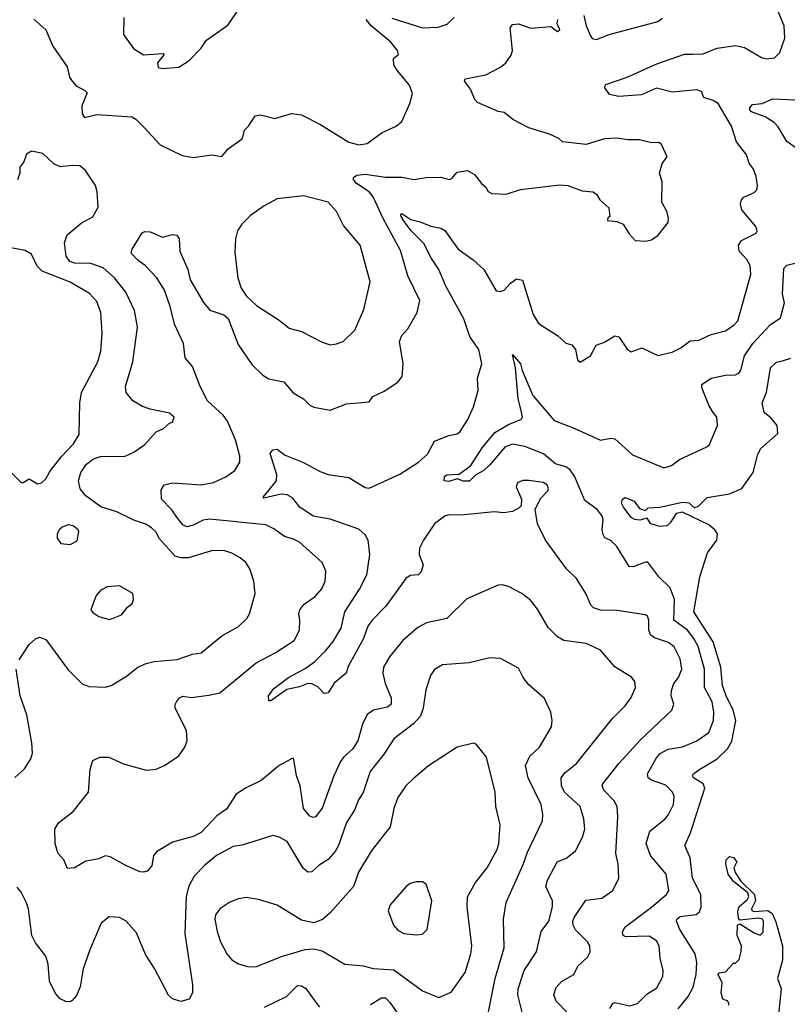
# Model space of a CAD drawing. Extents: x 1995161 to 2088924, y 769148 to 906007.
# Tile 320 of 335: x 2039108 to 2042858, y 887969 to 892775. Entities that reach past the tile are written whole.
import ezdxf

# ---------------------------------------------------------------- set-up
doc = ezdxf.new("R2010")
doc.units = 0

msp = doc.modelspace()

# ---------------------------------------------------------------- linework, layer by layer
at = {"layer": '0CON20XD'}
for points in [[(2039805, 892536), (2039885, 892543.3), (2039935.8, 892575), (2039992.5, 892635), (2040020, 892675), (2040125, 892748.8), (2040217.1, 892885)], [(2041845, 887864.3), (2041728.6, 887985), (2041717.5, 888015), (2041728.7, 888051.3), (2041755, 888080.8), (2041814.4, 888115.6), (2041833.7, 888156.3), (2041881.3, 888198.7), (2041894.4, 888225), (2041892.2, 888255), (2041881.5, 888275), (2041823.7, 888333.7), (2041811.3, 888355), (2041809.2, 888375), (2041816.7, 888393.3), (2041872.7, 888477.3), (2041952.3, 888487.7), (2042005, 888524.3), (2042034.3, 888585), (2042031.9, 888655), (2042020.5, 888705), (2042029.1, 888885), (2042026.4, 888935), (2042012.4, 888962.4), (2041961.1, 889015), (2041953.5, 889035), (2041956.9, 889045), (2042034.6, 889145.4), (2042140.4, 889259.6), (2042294, 889405), (2042302.9, 889435), (2042290, 889475), (2042291.5, 889501.5), (2042302.5, 889535), (2042326.4, 889565), (2042341.8, 889605), (2042334.6, 889655), (2042305, 889713.3), (2042277.1, 889735), (2042208.4, 889758.4), (2042190.2, 889770.2), (2042180.5, 889795), (2042181.8, 889845), (2042175, 889863.8), (2042165, 889870.6), (2042025, 889891.1), (2041945, 889892.5), (2041910.8, 889905), (2041897.3, 889917.3), (2041874.2, 889975), (2041827.6, 890047.6), (2041779.4, 890095), (2041676.9, 890235), (2041638, 890315), (2041626.7, 890385), (2041652.7, 890437.3), (2041688, 890475), (2041690.8, 890485), (2041683.8, 890505), (2041665, 890515.8), (2041594.2, 890525.8), (2041565, 890526), (2041540, 890515), (2041532.5, 890495), (2041560, 890435), (2041557, 890403), (2041548.3, 890391.7), (2041515, 890373.8), (2041472.7, 890367.3), (2041425, 890373.3), (2041265, 890357.1), (2041205, 890358), (2041185, 890351.2), (2041135, 890313.8), (2041081.1, 890235), (2041061.5, 890195), (2041060, 890165), (2041078.6, 890115), (2041069.7, 890080.3), (2041055, 890066), (2041015, 890061.9), (2040995, 890048.1), (2040897.2, 889912.8), (2040829.6, 889845), (2040808.8, 889815), (2040786.7, 889755), (2040712.1, 889617.9), (2040702, 889585), (2040643.6, 889536.4), (2040615, 889488.8), (2040595, 889485.8), (2040565, 889518.1), (2040535, 889534.3), (2040515, 889535.7), (2040475, 889518.1), (2040413.5, 889506.5), (2040335, 889450), (2040325, 889450), (2040322.9, 889475), (2040349.1, 889510.9), (2040421.2, 889565), (2040501.7, 889608.3), (2040548.7, 889641.3), (2040604.2, 889695.7), (2040639.8, 889740.2), (2040677.9, 889805), (2040696, 889885), (2040768.4, 889995), (2040804.5, 890065), (2040817.6, 890165), (2040810.3, 890235), (2040795, 890260.5), (2040765, 890288.5), (2040625, 890336.9), (2040542.3, 890352.2), (2040475.8, 890395), (2040441.1, 890441.1), (2040415, 890455.4), (2040385, 890458.9), (2040300, 890440), (2040297.5, 890445), (2040362.9, 890525), (2040363.4, 890553.4), (2040354.5, 890585), (2040332.3, 890657.7), (2040343.8, 890676.2), (2040365, 890678), (2040405, 890650), (2040495, 890613.1), (2040575, 890569.2), (2040615, 890555.6), (2040715, 890540.9), (2040795, 890491.9), (2040815, 890487.8), (2040965, 890556.7), (2041055.7, 890615), (2041100, 890655), (2041135, 890717.5), (2041205, 890745.8), (2041245, 890754.4), (2041259.2, 890765), (2041296.9, 890823.1), (2041324.7, 890885.3), (2041347.9, 890965), (2041344.4, 891025), (2041365.6, 891095), (2041351.5, 891165), (2041308.1, 891225), (2041298.1, 891251.9), (2041277.9, 891315), (2041190, 891475), (2041155, 891555.7), (2041119.1, 891609.1), (2041082.1, 891682.1), (2041020.9, 891745), (2040983.6, 891795), (2040971.9, 891815), (2040970, 891825), (2040975, 891828.8), (2041018.9, 891798.9), (2041065, 891788.5), (2041116.6, 891766.6), (2041165, 891757.1), (2041185.3, 891745.3), (2041250, 891655), (2041323.1, 891603.1), (2041375.6, 891555), (2041435, 891450.8), (2041455, 891447.5), (2041475, 891454.3), (2041505, 891489.2), (2041535, 891510), (2041564.3, 891504.3), (2041616.4, 891336.4), (2041640, 891295), (2041660.6, 891280.6), (2041734.3, 891234.3), (2041775, 891196.7), (2041805, 891187.5), (2041823.3, 891165), (2041833.3, 891115), (2041845, 891103.3), (2041895.7, 891134.3), (2041924.4, 891185.6), (2041965, 891201.2), (2042015, 891231.2), (2042035, 891226.7), (2042075, 891167.5), (2042095, 891153.3), (2042146.4, 891173.6), (2042225, 891136.7), (2042295, 891151.9), (2042336.7, 891173.3), (2042382.6, 891207.4), (2042425, 891210.8), (2042485, 891238.1), (2042555, 891255.5), (2042598.1, 891285), (2042615.5, 891305), (2042679.4, 891530.6), (2042675.6, 891575), (2042659.4, 891605), (2042622.9, 891645), (2042618.6, 891675), (2042633.6, 891696.4), (2042705, 891733.3), (2042710, 891745), (2042703.3, 891765), (2042635, 891847.5), (2042628.8, 891875), (2042633.8, 891895), (2042645, 891908), (2042695, 891932), (2042708, 891945), (2042712, 891965), (2042705, 892010), (2042692, 892045), (2042670.8, 892075), (2042657.5, 892115), (2042608.7, 892178.7), (2042584.4, 892255), (2042520.4, 892365), (2042495, 892380.7), (2042450, 892395), (2042437.8, 892425), (2042415, 892432.8), (2042295, 892421.6), (2042219.1, 892440.9), (2042145, 892408.1), (2042035, 892399.4), (2041989.1, 892409.1), (2041964.2, 892445), (2041971.4, 892458.6), (2042075.4, 892494.6), (2042220.1, 892559.9), (2042355, 892607.1), (2042395, 892606.7), (2042445, 892608.9), (2042515, 892635.5), (2042605, 892648.9), (2042648.7, 892638.7), (2042730.7, 892590.7), (2042755, 892583.3), (2042795, 892588.6), (2042820.8, 892615), (2042846, 892685), (2042842, 892745), (2042804.4, 892835)], [(2041863.1, 892795), (2041874.4, 892745), (2041896.8, 892696.8), (2041905, 892683.8), (2041925, 892678.8), (2041987.3, 892702.7), (2042225, 892765.8), (2042247.4, 892782.6)], [(2039177.3, 892777.3), (2039235.7, 892725.7), (2039270, 892645), (2039340, 892545), (2039352, 892495), (2039364.2, 892474.2), (2039385, 892450), (2039425, 892431.2), (2039437.5, 892417.5), (2039410.8, 892355), (2039413.3, 892315), (2039425, 892297.5), (2039485, 892312), (2039655, 892300), (2039675, 892288.8), (2039715, 892250), (2039793.6, 892163.6), (2039901.7, 892111.7), (2039955, 892102.5), (2040045.8, 892115.8), (2040095, 892107.5), (2040125.8, 892144.2), (2040195.8, 892194.2), (2040206.2, 892235), (2040225.6, 892254.4), (2040257.5, 892305), (2040285, 892311.2), (2040355, 892291.9), (2040435, 892317.1), (2040485, 892310), (2040574.6, 892264.6), (2040715, 892176.7), (2040765, 892164.4), (2040805, 892170), (2040878.8, 892225), (2040946.2, 892255), (2040975, 892277.5), (2041014.3, 892365), (2041027.3, 892415), (2041012.7, 892455), (2040953.8, 892525), (2040935.7, 892555), (2040933.8, 892585), (2040958.8, 892605), (2040952.9, 892625), (2040921.1, 892665), (2040824.4, 892745), (2040800, 892775)], [(2040692.1, 889177.9), (2040675.4, 889155), (2040643.3, 889085), (2040585, 888926.7), (2040553.3, 888885), (2040541.7, 888881.7), (2040525, 888888), (2040494.4, 888925), (2040477.3, 889035), (2040460, 889085), (2040447.5, 889165), (2040445, 889170), (2040435, 889167.5), (2040375, 889134.2), (2040287.8, 889062.2), (2040213.5, 889026.5), (2040165, 888995.5), (2040118.7, 888921.3), (2040071.5, 888888.5), (2039995, 888808.7), (2039955, 888788.8), (2039855, 888760), (2039777, 888713), (2039762, 888695), (2039753.8, 888645), (2039730.7, 888619.3), (2039715, 888613.8), (2039695, 888616.2), (2039626.4, 888646.4), (2039549.5, 888689.5), (2039525, 888693.3), (2039495, 888680), (2039431.2, 888668.8), (2039375, 888636.2), (2039341.7, 888631.7), (2039324, 888675), (2039296.7, 888705), (2039288.8, 888725), (2039281.2, 888755), (2039280, 888825), (2039297.5, 888855), (2039369.7, 888910.3), (2039443.8, 889005), (2039452.7, 889117.3), (2039465, 889160), (2039500, 889175), (2039544.2, 889175.8), (2039615, 889143.3), (2039725, 889112.7), (2039775, 889117.5), (2039815, 889135.5), (2039885, 889182.9), (2039914.5, 889225), (2039925.5, 889255), (2039923.1, 889305), (2039867.5, 889415), (2039867.3, 889432.7), (2039874.2, 889445), (2039889.2, 889465), (2039905, 889473.3), (2039945, 889466.4), (2040031.8, 889478.2), (2040085, 889490), (2040263.6, 889636.4), (2040355.7, 889685), (2040448.1, 889745), (2040474.4, 889795), (2040476.9, 889845), (2040471.4, 889875), (2040476.9, 889895), (2040497.7, 889922.3), (2040550.9, 889959.1), (2040583.1, 889996.9), (2040600, 890035), (2040603.2, 890083.2), (2040586, 890125), (2040475, 890224.3), (2040445, 890240), (2040402, 890252), (2040349.7, 890289.7), (2040309.7, 890309.7), (2040035, 890337.5), (2040005, 890332.6), (2039955, 890307.3), (2039925, 890299.6), (2039905, 890308.9), (2039875, 890346.4), (2039851.9, 890381.9), (2039800.8, 890435), (2039799.3, 890480.7), (2039813.5, 890505), (2039855.4, 890514.6), (2039995, 890505.3), (2040055, 890516.9), (2040115, 890543.1), (2040159.4, 890575), (2040183.3, 890615), (2040183.5, 890645), (2040161.8, 890725), (2040123.5, 890815), (2040101.8, 890845), (2040025.4, 890915.4), (2039989.2, 890985), (2039952.7, 891082.7), (2039915.7, 891125), (2039907.8, 891195), (2039865, 891288.8), (2039843.6, 891375), (2039815, 891454), (2039777.1, 891515), (2039721.2, 891575), (2039688.3, 891598.3), (2039652.5, 891635), (2039657.5, 891655), (2039706.1, 891733.9), (2039719.3, 891740.7), (2039745, 891740), (2039805, 891712.9), (2039855, 891725.7), (2039875, 891723.8), (2039887.5, 891705), (2039890.8, 891645), (2039929.1, 891555), (2039941.1, 891505), (2040005.4, 891395), (2040036.8, 891356.8), (2040105, 891333.9), (2040126.7, 891316.7), (2040175, 891189.2), (2040241.3, 891091.3), (2040295, 891040), (2040325, 891021.5), (2040397.6, 891007.6), (2040443.8, 890953.8), (2040495, 890924.3), (2040525, 890894.3), (2040545, 890884.4), (2040625, 890869.4), (2040705, 890900), (2040815, 890910), (2040833.3, 890935), (2040888.3, 890961.7), (2040955, 891005.8), (2040976, 891034), (2040980.4, 891095), (2040963.1, 891205), (2040975, 891233.8), (2041003.6, 891266.4), (2041049.2, 891345), (2041062.9, 891405), (2041004.6, 891524.6), (2040967.6, 891647.6), (2040883.8, 891803.8), (2040835, 891910.5), (2040815, 891935.3), (2040752.9, 891975), (2040737.9, 891995), (2040737.8, 892005), (2040754.2, 892015.8), (2040795, 892020.6), (2040895, 892005.8), (2040975, 892006.2), (2041035, 891994.5), (2041094, 892004), (2041165, 892006.2), (2041205.9, 891994.1), (2041219.5, 892000.5), (2041245, 892030), (2041295, 892038.8), (2041329.7, 892019.7), (2041363.8, 891975), (2041385, 891957.5), (2041396.1, 891936.1), (2041415, 891926.2), (2041485, 891923.8), (2041555, 891945.8), (2041745, 891969.2), (2041785, 891965.7), (2041855, 891940), (2041907.5, 891935), (2041925, 891923.3), (2041942.5, 891895), (2041986.1, 891856.1), (2041990, 891815), (2041981.7, 891808.3), (2041980, 891795), (2042025, 891790), (2042055, 891777.5), (2042085, 891730), (2042115, 891696.7), (2042165, 891694), (2042195, 891701.2), (2042227.3, 891722.7), (2042276.2, 891785), (2042278, 891805), (2042270, 891835), (2042244, 891885), (2042246.7, 891985), (2042233.3, 892025), (2042246.4, 892073.6), (2042270, 892105), (2042242.5, 892165), (2042230, 892175), (2042195, 892173.3), (2042135, 892188), (2042079.2, 892189.2), (2042026.7, 892196.7), (2041965, 892194), (2041875, 892165.8), (2041759.2, 892179.2), (2041741.2, 892195), (2041696.5, 892216.5), (2041595, 892247.1), (2041517.3, 892287.3), (2041475, 892322), (2041445, 892327.5), (2041345, 892371.4), (2041332, 892385), (2041310.8, 892435), (2041280, 892475), (2041283.8, 892486.2), (2041384.3, 892505.7), (2041456.4, 892543.6), (2041482, 892565), (2041508.3, 892601.7), (2041516, 892625), (2041503.8, 892735), (2041515, 892751.2), (2041545, 892754.2), (2041605, 892733.1), (2041701.7, 892741.7), (2041735, 892716.7), (2041745.8, 892725), (2041733.9, 892753.9), (2041736.9, 892775)], [(2039616, 892785), (2039615, 892702.5), (2039664.3, 892634.3), (2039713.2, 892603.2), (2039809.5, 892609.5), (2039813.3, 892605), (2039781.4, 892565), (2039785, 892541.2), (2039805, 892536)], [(2040925, 892782.1), (2041075, 892734.5), (2041152.1, 892737.9), (2041196.9, 892753.1), (2041230.8, 892785)], [(2042918.9, 892135), (2042855, 892180.4), (2042812.6, 892252.6), (2042792.9, 892272.9), (2042750, 892300), (2042683.3, 892325), (2042673.8, 892335), (2042673.8, 892345), (2042688.3, 892361.7), (2042735, 892365.7), (2042785, 892389.1), (2042895, 892383.1)], [(2039105, 889651.2), (2039155, 889726.2), (2039185, 889753.8), (2039205, 889761.2), (2039235, 889750), (2039345, 889601.2), (2039412.8, 889532.8), (2039445, 889520), (2039525, 889518), (2039555, 889526), (2039629.7, 889570.3), (2039685.3, 889614.7), (2039725, 889632.1), (2039765, 889641.9), (2039877.2, 889652.8), (2039951.5, 889678.5), (2039993.8, 889685), (2040095, 889767.1), (2040176.4, 889813.6), (2040218.3, 889851.7), (2040230.6, 889875), (2040258.1, 889975), (2040251.1, 890035), (2040231.4, 890095), (2040211.9, 890125), (2040185, 890148.9), (2040145, 890171.5), (2040105, 890184.4), (2040045, 890183.1), (2039932, 890148), (2039895, 890148.8), (2039867.1, 890157.1), (2039791.2, 890241.2), (2039773.1, 890275), (2039752.5, 890295), (2039723.4, 890313.4), (2039665, 890332.8), (2039582.8, 890372.8), (2039505, 890397), (2039430.9, 890450.9), (2039403.8, 890485), (2039395.3, 890525), (2039406, 890565), (2039433.6, 890605), (2039468.8, 890631.2), (2039502.7, 890642.7), (2039623.3, 890645), (2039665.4, 890664.6), (2039719.1, 890700.9), (2039775, 890763.3), (2039810.7, 890779.3), (2039840, 890805), (2039855, 890810), (2039862.5, 890835), (2039840, 890855), (2039745, 890873.8), (2039707.3, 890887.3), (2039660, 890915), (2039627.5, 890955), (2039624.4, 890985), (2039660.4, 891105), (2039683.5, 891275), (2039669.6, 891355), (2039626.1, 891445), (2039571.1, 891515), (2039515, 891563.4), (2039455, 891584.2), (2039375, 891585.9), (2039353.6, 891595), (2039335, 891620), (2039326.4, 891685), (2039339.6, 891725), (2039408.5, 891781.5), (2039465, 891812.2), (2039490.9, 891859.1), (2039486.5, 891935), (2039478.1, 891965), (2039429.1, 892039.1), (2039401.7, 892061.7), (2039366.1, 892063.9), (2039305, 892056.2), (2039275, 892071.2), (2039221.2, 892121.2), (2039165, 892133.8), (2039140.8, 892119.2), (2039128.3, 892081.7), (2039108.8, 892055), (2039108, 892025), (2039097.3, 891992.7)], [(2040625, 891188), (2040655, 891192.5), (2040688.8, 891205), (2040745, 891260), (2040789.5, 891360.5), (2040820.4, 891495), (2040770.8, 891675), (2040690.2, 891770.2), (2040655, 891838.8), (2040614.3, 891884.3), (2040495, 891914.4), (2040365, 891900), (2040303, 891867), (2040235, 891818.9), (2040192.9, 891777.1), (2040171.9, 891745), (2040161.9, 891705), (2040158.8, 891638.8), (2040172.9, 891515), (2040189.2, 891465), (2040215.6, 891425), (2040265, 891380), (2040375, 891308.6), (2040425, 891269.2), (2040485, 891252.5), (2040585, 891200.8), (2040625, 891188)], [(2039195, 890510), (2039215, 890513.8), (2039235.6, 890534.4), (2039255, 890570), (2039313.1, 890645), (2039371.1, 890705), (2039399.3, 890750.7), (2039401.2, 890905), (2039410.4, 890955), (2039489.1, 891105), (2039505, 891157.5), (2039510.8, 891245), (2039504.5, 891345), (2039485, 891400), (2039448.8, 891438.8), (2039355, 891494.1), (2039217.8, 891547.8), (2039192.7, 891572.7), (2039165, 891630), (2039135, 891648.8), (2039065, 891662)], [(2041990.5, 887949.5), (2042005, 887973.8), (2042015, 887977.5), (2042087.6, 887962.4), (2042125, 887972.9), (2042171.7, 888018.3), (2042220.6, 888049.4), (2042250, 888105), (2042250.5, 888135), (2042236.5, 888195), (2042231.2, 888255), (2042218.5, 888278.5), (2042182.2, 888302.2), (2042068.3, 888298.3), (2042056, 888305), (2042051.9, 888321.9), (2042064.7, 888345.3), (2042195, 888443.8), (2042267.8, 888505), (2042279.6, 888525), (2042265.5, 888605), (2042190, 888695), (2042168.5, 888755), (2042186.2, 888813.8), (2042261.4, 888875), (2042277.8, 888895), (2042300.9, 888945), (2042305.5, 888985), (2042296.5, 889005), (2042265, 889039.6), (2042195, 889063.4), (2042178.2, 889075), (2042175.3, 889095), (2042218.1, 889171.9), (2042236.4, 889193.6), (2042275, 889214), (2042345, 889225.5), (2042416, 889255), (2042475, 889295.6), (2042497.1, 889355), (2042498.6, 889395), (2042490.6, 889445), (2042452.9, 889515), (2042453.8, 889605), (2042422.9, 889715), (2042401.2, 889755), (2042370, 889795), (2042304.1, 889845), (2042306.5, 889945), (2042285, 890001.9), (2042230, 890055), (2042176.8, 890126.8), (2042165, 890127.5), (2042105, 890104.3), (2042085, 890106), (2042025, 890203.1), (2041995, 890233.1), (2041966.7, 890246.7), (2041958.3, 890261.7), (2041953.1, 890285), (2041957.7, 890335), (2041951.2, 890355), (2041929.4, 890385), (2041868.1, 890428.1), (2041817.3, 890547.3), (2041797.1, 890577.1), (2041775, 890592.6), (2041725, 890606.5), (2041666.4, 890656.4), (2041575, 890691.9), (2041515, 890703.2), (2041479.1, 890690.9), (2041405, 890601.5), (2041375, 890574.4), (2041336.7, 890553.3), (2041305, 890522.9), (2041275, 890523.1), (2041245, 890534), (2041205, 890521.1), (2041182, 890525), (2041182.9, 890545), (2041195, 890553.1), (2041255, 890556), (2041311.4, 890598.6), (2041366.9, 890685), (2041429.1, 890760.9), (2041495, 890799.7), (2041560, 890825), (2041564.3, 890835.7), (2041556.9, 890866.9), (2041543.2, 890925), (2041530, 891075), (2041515, 891140), (2041554, 891095), (2041561.9, 891061.9), (2041615, 890940), (2041718.4, 890818.4), (2041820.4, 890780.4), (2041945, 890723.1), (2041995, 890732), (2042015, 890728.8), (2042100.7, 890650.7), (2042255, 890587.5), (2042291.4, 890598.6), (2042331.7, 890628.3), (2042465, 890690), (2042478.3, 890701.7), (2042517.1, 890795), (2042513.1, 890835), (2042492.4, 890862.4), (2042473.6, 890893.6), (2042442.2, 890975), (2042440, 890995), (2042485.4, 891024.6), (2042555, 891040), (2042605, 891042.1), (2042620.9, 891049.1), (2042630.5, 891065), (2042648.9, 891135), (2042689.1, 891195), (2042774.1, 891285.9), (2042825, 891320), (2042843.4, 891393.4), (2042833.4, 891435), (2042840, 891560), (2042855, 891576.8), (2042915, 891591.5)], [(2042394.6, 889084.6), (2042399.4, 889095), (2042425, 889114.5), (2042515, 889167.7), (2042565, 889215.6), (2042586.3, 889253.7), (2042606.8, 889355), (2042593.9, 889405), (2042558.3, 889475), (2042541, 889525), (2042532.6, 889615), (2042495, 889738.5), (2042400.8, 889885), (2042429.8, 890055), (2042467.3, 890172.7), (2042512.6, 890235), (2042515.8, 890265), (2042503.4, 890285), (2042475, 890310), (2042345, 890370.9), (2042315, 890364.4), (2042285, 890320), (2042268.8, 890305), (2042235, 890301.2), (2042191.2, 890315), (2042172.5, 890342.5), (2042137.3, 890332.7), (2042112, 890335), (2042094.4, 890345), (2042058, 890395), (2042048, 890415), (2042052, 890435), (2042065, 890442.5), (2042110, 890425), (2042135, 890390), (2042165, 890380), (2042178.3, 890391.7), (2042235, 890395.6), (2042345, 890419.7), (2042376.4, 890416.4), (2042405, 890392.9), (2042425, 890401.9), (2042466.8, 890443.2), (2042575, 890460.9), (2042635, 890487.3), (2042690.8, 890565), (2042712.9, 890655), (2042727.9, 890682.1), (2042811.4, 890755), (2042807.5, 890795), (2042779.4, 890829.4), (2042745, 890857.5), (2042734.6, 890905), (2042755.3, 890954.7), (2042776.2, 891075), (2042805, 891103.8), (2042838.7, 891111.3), (2042875, 891123.6)], [(2038974.5, 890654.5), (2039115, 890516.7), (2039125, 890516.2), (2039155, 890533.3), (2039195, 890510)], [(2039355, 890213.8), (2039388.3, 890231.7), (2039396.7, 890275), (2039393.3, 890285), (2039370, 890305), (2039345, 890310), (2039315, 890298.8), (2039303.2, 890286.8), (2039290.8, 890265), (2039290.8, 890245), (2039308.3, 890218.3), (2039355, 890213.8)], [(2039545, 889846.7), (2039565, 889853.3), (2039605, 889870), (2039635, 889907.5), (2039657.5, 889925), (2039663.3, 889945), (2039660, 889975), (2039595, 890011.2), (2039535, 890007.5), (2039505, 889990), (2039481.2, 889965), (2039456.2, 889895), (2039465, 889882), (2039495, 889862.5), (2039545, 889846.7)], [(2041564.6, 887925), (2041541.2, 888015), (2041542.8, 888045), (2041572, 888135), (2041631.8, 888225), (2041655.4, 888324.6), (2041692.2, 888375), (2041710, 888445), (2041710.6, 888475), (2041678.5, 888545), (2041685.5, 888575), (2041733.1, 888665), (2041781.2, 888685), (2041822.2, 888717.8), (2041857.1, 888785), (2041868.5, 888825), (2041863.6, 888875), (2041846.5, 888935), (2041769.2, 889005), (2041754.5, 889035.5), (2041752.5, 889075), (2041770.4, 889099.6), (2041827.8, 889145), (2042002.9, 889365), (2042065, 889425.8), (2042095, 889466), (2042115.8, 889515.8), (2042112, 889545), (2042096.6, 889566.6), (2042015, 889616), (2041945, 889697.1), (2041875, 889731.1), (2041765.5, 889745.5), (2041735, 889762.9), (2041689.2, 889809.2), (2041637.8, 889897.8), (2041602.6, 889942.6), (2041561.2, 889975), (2041495, 890008.6), (2041465, 890016.9), (2041445, 890014.3), (2041291.7, 889948.3), (2041195, 889852.5), (2041095, 889831.1), (2041052.1, 889807.9), (2040979.4, 889745), (2040914.4, 889665), (2040885.6, 889615), (2040881.1, 889585), (2040893.5, 889535), (2040922.9, 889465), (2040923.1, 889435), (2040905, 889418.9), (2040836.7, 889405), (2040805.5, 889384.5), (2040783.1, 889336.9), (2040760, 889255), (2040732.9, 889215), (2040692.1, 889177.9)], [(2041397.8, 887932.2), (2041430.9, 888095), (2041474.6, 888245), (2041471.1, 888385), (2041483.9, 888466.1), (2041567.8, 888652.2), (2041588.3, 888711.7), (2041661.5, 888865), (2041663.5, 888895), (2041655.4, 888945), (2041591.5, 889075), (2041579.1, 889135), (2041599.2, 889180.8), (2041647.1, 889225), (2041705, 889323.3), (2041708.6, 889355), (2041702.5, 889395), (2041671.7, 889461.7), (2041595, 889528), (2041567.5, 889565), (2041545, 889610), (2041457, 889657), (2041405, 889660), (2041303.6, 889636.4), (2041173.4, 889626.6), (2041135, 889604.2), (2041114.1, 889574.1), (2041092.7, 889505), (2041079.1, 889415), (2041066.5, 889375), (2041031.5, 889338.5), (2040935.6, 889265), (2040887.7, 889192.3), (2040819.2, 889105), (2040785, 889003.8), (2040762.6, 888967.4), (2040743.3, 888916.7), (2040703.6, 888856.4), (2040664.6, 888745), (2040648.2, 888715), (2040614.3, 888675.7), (2040571.2, 888648.8), (2040535, 888615.6), (2040515, 888614.4), (2040493.2, 888633.2), (2040415, 888764.2), (2040375, 888785.8), (2040345, 888794), (2040195, 888745.6), (2040150.7, 888739.3), (2040069.4, 888695), (2040011.8, 888648.2), (2039960.4, 888595), (2039934.8, 888545.2), (2039920.7, 888495), (2039914, 888315), (2039952.9, 888065), (2039951.9, 888025), (2039935.5, 887994.5), (2039895, 887983.5), (2039855, 887996.4), (2039835, 888013.6), (2039766, 888145), (2039722.8, 888212.8), (2039678.1, 888318.1), (2039628, 888375), (2039595, 888392.9), (2039545, 888396), (2039505.8, 888365), (2039450, 888235), (2039418.2, 888141.8), (2039403.8, 888055), (2039385, 888012.5), (2039365, 887988), (2039355, 887982), (2039332.7, 887982.7), (2039305, 887996.2), (2039282.4, 888022.4), (2039253, 888083), (2039246.6, 888165), (2039235.9, 888205), (2039185, 888269.6), (2039166.8, 888305), (2039150.3, 888435), (2039140.7, 888465), (2039115, 888517.1), (2039095, 888541.9)], [(2039085, 889076.9), (2039131.3, 889118.7), (2039163.2, 889166.8), (2039170, 889195), (2039167.8, 889245), (2039143, 889383), (2039110.6, 889475), (2039090, 889605)], [(2041155, 888002.9), (2041215, 888028), (2041283.5, 888125), (2041311.5, 888215), (2041317.1, 888255), (2041293.1, 888445), (2041295.4, 888494.6), (2041335, 888564.2), (2041391.5, 888635), (2041440.9, 888725), (2041449.2, 888755), (2041455.5, 888845), (2041433.3, 888935), (2041430, 889005), (2041388.9, 889175), (2041338.3, 889238.3), (2041325, 889243.3), (2041245, 889223.8), (2041105, 889134), (2041029.4, 889070.6), (2040993.8, 889036.2), (2040955, 888978), (2040935.3, 888924.7), (2040917.3, 888835), (2040825, 888717.1), (2040762.7, 888615), (2040738.1, 888545), (2040623.8, 888416.2), (2040586.7, 888383.3), (2040545, 888367.5), (2040505, 888374.4), (2040485, 888380.6), (2040365, 888453.1), (2040275, 888481.4), (2040215, 888491.4), (2040177.5, 888485), (2040135, 888468.6), (2040085, 888435.8), (2040064.7, 888405.3), (2040061.8, 888385), (2040072.5, 888325), (2040089.1, 888275), (2040120, 888215), (2040145, 888185.7), (2040176.3, 888166.3), (2040225, 888152.9), (2040265, 888153.5), (2040391.2, 888205), (2040503.2, 888236.8), (2040545, 888240), (2040585, 888231.2), (2040695.8, 888165.8), (2040785, 888156.9), (2040835, 888143.5), (2040935, 888137.9), (2041075, 888034.5), (2041155, 888002.9)], [(2042325, 887946.9), (2042373.1, 888006.9), (2042397.5, 888052.5), (2042411.7, 888115), (2042415.7, 888175.7), (2042407.8, 888215), (2042333.1, 888335), (2042316.1, 888375), (2042318.5, 888385), (2042335, 888398.4), (2042412.6, 888407.4), (2042429.2, 888420.8), (2042436.6, 888443.4), (2042434.4, 888505), (2042393.8, 888585), (2042383.3, 888685), (2042357.5, 888745), (2042385, 888805.8), (2042455.3, 889025), (2042445.8, 889045.8), (2042399.2, 889075), (2042394.6, 889084.6)], [(2042572.5, 887965), (2042572.5, 887975), (2042566.1, 887986.1), (2042545, 887992.5), (2042540.5, 888000.5), (2042534.3, 888025), (2042538.8, 888075), (2042520, 888115), (2042525, 888123.3), (2042555, 888127.5), (2042595, 888170), (2042605, 888170), (2042621.7, 888188.3), (2042633, 888227), (2042633.3, 888255), (2042612, 888305), (2042613.8, 888356.2), (2042625, 888362.5), (2042695, 888317.5), (2042725, 888307.5), (2042739.3, 888320.7), (2042740.8, 888375), (2042735.6, 888385.6), (2042715, 888390), (2042625, 888380), (2042619.3, 888389.3), (2042615.8, 888424.2), (2042622.9, 888447.1), (2042660.9, 888479.1), (2042670, 888495), (2042664.2, 888514.2), (2042595, 888568), (2042568, 888605), (2042557.1, 888655), (2042559.2, 888675), (2042575, 888690.8), (2042595, 888685.7), (2042611.2, 888665), (2042596, 888635), (2042603.3, 888613.3), (2042630.7, 888570.7), (2042697.5, 888505), (2042702.9, 888475), (2042682, 888435), (2042685, 888427.5), (2042695, 888422.5), (2042762.5, 888427.5), (2042783.4, 888413.4), (2042802.1, 888372.1), (2042833.8, 888255), (2042834.2, 888185), (2042810, 888095), (2042826.9, 888045), (2042812.2, 887905)], [(2041045, 888308.6), (2041075, 888312.5), (2041097.8, 888335), (2041120.6, 888475), (2041093.3, 888555), (2041076.4, 888566.4), (2041045, 888567.5), (2041015, 888558.8), (2040995.6, 888544.4), (2040918, 888455), (2040908, 888425), (2040934.4, 888355), (2040955, 888330.8), (2040985, 888315.7), (2041045, 888308.6)], [(2040304.2, 887955.8), (2040412.1, 888007.9), (2040465, 888061.1), (2040485, 888060), (2040505, 888046.5), (2040542.5, 887995), (2040571.8, 887955)], [(2040821.2, 887968.8), (2040875, 888001.1), (2040895, 888000.4), (2040917.2, 887977.2), (2041016, 887836)]]:
    msp.add_lwpolyline(points, dxfattribs=at)

doc.saveas('drawing.dxf')
